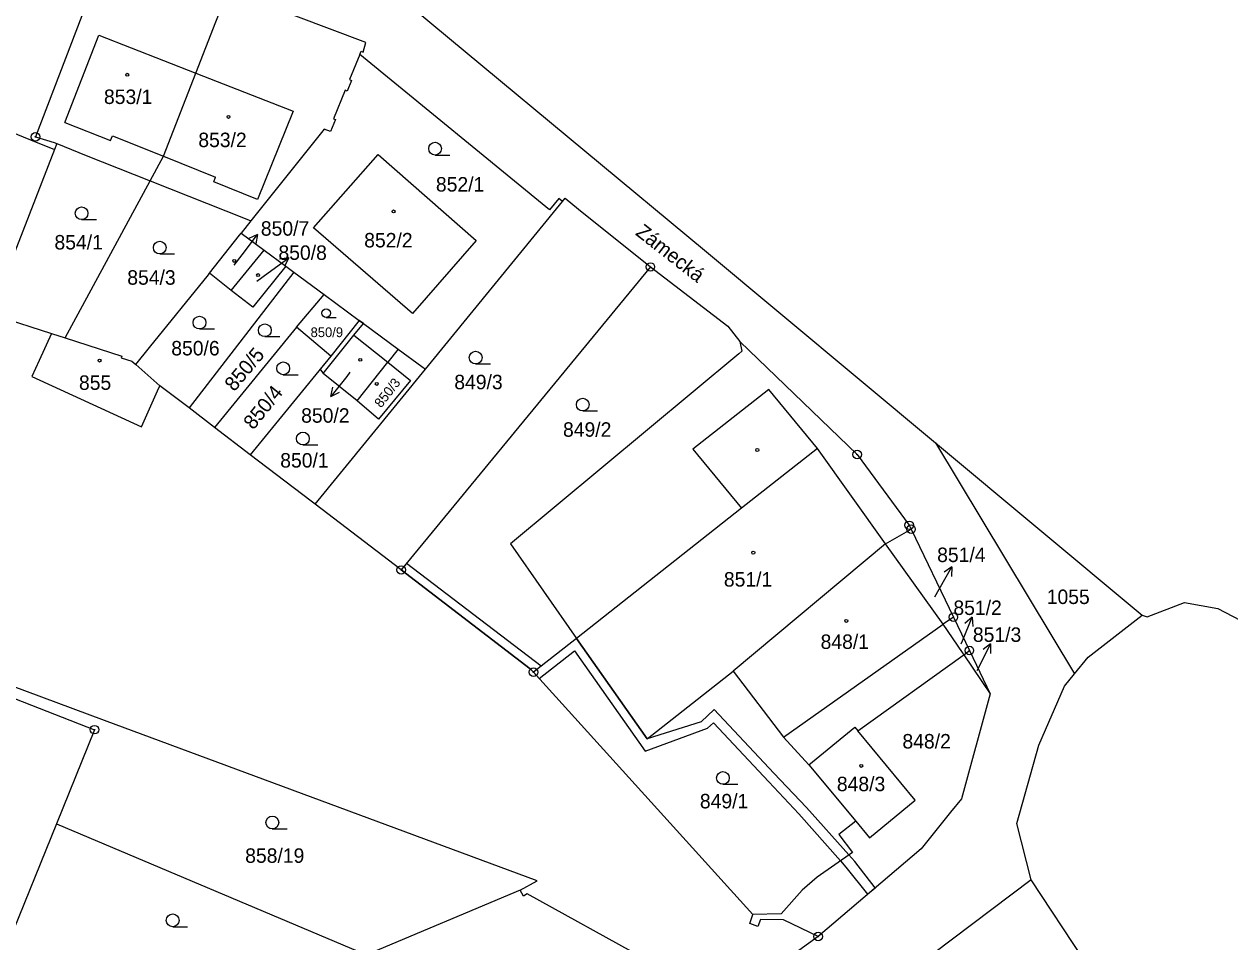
# Model space of a CAD drawing. Extents: x -644096 to -634268, y -1141430 to -1133463.
# Drawn here: x -639448.5 to -639306.8, y -1137975.7 to -1137867.8 of the extents above; entities that cross this region are included whole.
import ezdxf

# ---------------------------------------------------------------- set-up
doc = ezdxf.new("R2010")
doc.units = 0
for name, color, linetype in [('_CIVIL_CONSTRUCTION', 7, 'Continuous'), ('B_Hranice _3D', 7, 'Continuous'), ('M_Svah_Nasyp', 7, 'Continuous'), ('M_Svah_Zarez', 7, 'Continuous'), ('spodek_zarez', 7, 'Continuous'), ('svrsek_osa_sjezdy', 7, 'Continuous'), ('svrsek_osa_terminal_VRT', 7, 'Continuous'), ('svrsek_osa_VRT', 7, 'Continuous'), ('svrsek_popisy_VRT', 7, 'Continuous'), ('terminal_VRT', 7, 'Continuous')]:
    doc.layers.add(name, color=color, linetype=linetype)

msp = doc.modelspace()

# ---------------------------------------------------------------- linework, layer by layer
at = {"layer": '_CIVIL_CONSTRUCTION'}
for centre, radius in [((-639447.17, -1137881.05), 0.5), ((-639447.17, -1137881.05), 0.0303), ((-639374.89, -1137896.34), 0.5), ((-639374.89, -1137896.34), 0.0303), ((-639350.59, -1137918.39), 0.5), ((-639350.59, -1137918.39), 0.0303), ((-639344.46, -1137926.71), 0.5), ((-639344.25, -1137927.16), 0.5), ((-639344.46, -1137926.71), 0.0303), ((-639344.25, -1137927.16), 0.0303), ((-639404.18, -1137931.96), 0.5), ((-639404.18, -1137931.96), 0.0303), ((-639339.27, -1137937.51), 0.5), ((-639339.27, -1137937.51), 0.0303), ((-639337.39, -1137941.43), 0.5), ((-639337.39, -1137941.43), 0.0303), ((-639388.63, -1137943.98), 0.5), ((-639388.63, -1137943.98), 0.0303), ((-639440.23, -1137950.73), 0.5), ((-639440.23, -1137950.73), 0.0303), ((-639355.16, -1137975.03), 0.5), ((-639355.16, -1137975.03), 0.0303)]:
    msp.add_circle(centre, radius, dxfattribs=at)
at = {"layer": 'B_Hranice _3D'}
for points in [[(-639413.34, -1137908.87), (-639409.73, -1137904.36), (-639408.63, -1137902.99), (-639409.14, -1137902.62), (-639412.45, -1137906.83), (-639413.71, -1137908.37)], [(-639348.45, -1137969.31), (-639350.85, -1137966.24), (-639351.55, -1137965.46), (-639356.55, -1137959.88), (-639360.36, -1137955.85), (-639367.41, -1137948.34), (-639368.91, -1137949.81), (-639375.27, -1137951.81), (-639383.56, -1137940), (-639387.73, -1137943.28), (-639403.54, -1137931.19), (-639404.18, -1137931.96), (-639389.01, -1137943.56), (-639388.63, -1137943.98), (-639387.96, -1137944.72), (-639383.8, -1137941.47), (-639375.49, -1137953.27), (-639368.19, -1137950.55), (-639367.48, -1137949.93), (-639360.96, -1137956.87), (-639357.42, -1137960.63), (-639352.54, -1137966.15), (-639351.9, -1137966.88), (-639349.35, -1137970.08)]]:
    msp.add_lwpolyline(points, close=True, dxfattribs=at)
at = {"layer": 'M_Svah_Nasyp'}
for p, q in [((-639443.71, -1137879.35), (-639439.73, -1137869.1)), ((-639439.73, -1137869.1), (-639428.31, -1137873.56)), ((-639428.31, -1137873.56), (-639416.88, -1137878.02)), ((-639416.88, -1137878.02), (-639421.07, -1137888.41)), ((-639443.71, -1137879.35), (-639438.36, -1137881.49)), ((-639438.36, -1137881.49), (-639438.13, -1137880.94)), ((-639438.13, -1137880.94), (-639432.13, -1137883.34)), ((-639432.13, -1137883.34), (-639425.99, -1137885.8)), ((-639426.21, -1137886.35), (-639425.99, -1137885.8)), ((-639421.07, -1137888.41), (-639426.21, -1137886.35)), ((-639409.73, -1137904.36), (-639405.74, -1137907.55)), ((-639360.98, -1137910.76), (-639369.91, -1137917.75)), ((-639355.25, -1137917.68), (-639360.98, -1137910.76)), ((-639369.91, -1137917.75), (-639364.16, -1137924.7)), ((-639355.25, -1137917.68), (-639364.16, -1137924.7)), ((-639347.25, -1137928.88), (-639355.25, -1137917.68)), ((-639364.16, -1137924.7), (-639383.56, -1137940)), ((-639359.23, -1137951.61), (-639340.46, -1137938.34))]:
    msp.add_line(p, q, dxfattribs=at)
at = {"layer": 'M_Svah_Zarez'}
for centre in [(-639436.39, -1137873.76), (-639424.48, -1137878.71), (-639405.08, -1137889.82), (-639423.81, -1137895.63), (-639421, -1137897.3), (-639439.64, -1137907.35), (-639409, -1137907.26), (-639407.05, -1137910.09), (-639362.32, -1137917.86), (-639362.79, -1137929.92), (-639351.86, -1137937.94), (-639350.11, -1137954.99)]:
    msp.add_circle(centre, 0.175, dxfattribs=at)
at = {"layer": 'spodek_zarez'}
msp.add_circle((-638683.07, -1137056.85), 1378.08, dxfattribs=at)
at = {"layer": 'svrsek_osa_sjezdy'}
for p, q in [((-639400.2, -1137883.19), (-639398.45, -1137883.19)), ((-639441.75, -1137890.78), (-639440, -1137890.78)), ((-639432.56, -1137894.82), (-639430.81, -1137894.82)), ((-639413.01, -1137902.29), (-639411.82, -1137902.29)), ((-639427.89, -1137903.63), (-639426.14, -1137903.63)), ((-639420.21, -1137904.53), (-639418.46, -1137904.53)), ((-639395.43, -1137907.75), (-639393.68, -1137907.75)), ((-639418.05, -1137909.01), (-639416.3, -1137909.01)), ((-639382.84, -1137913.27), (-639381.09, -1137913.27)), ((-639415.74, -1137917.26), (-639413.99, -1137917.26)), ((-639366.36, -1137957.15), (-639364.61, -1137957.15)), ((-639419.33, -1137962.39), (-639417.58, -1137962.39)), ((-639431.04, -1137973.89), (-639429.29, -1137973.89))]:
    msp.add_line(p, q, dxfattribs=at)
for centre, radius in [((-639400.2, -1137882.44), 0.75), ((-639441.75, -1137890.03), 0.75), ((-639432.56, -1137894.07), 0.75), ((-639413.01, -1137901.78), 0.51), ((-639427.89, -1137902.88), 0.75), ((-639420.21, -1137903.78), 0.75), ((-639395.43, -1137907), 0.75), ((-639418.05, -1137908.26), 0.75), ((-639382.84, -1137912.52), 0.75), ((-639415.74, -1137916.51), 0.75), ((-639366.36, -1137956.4), 0.75), ((-639419.33, -1137961.64), 0.75), ((-639431.04, -1137973.14), 0.75)]:
    msp.add_circle(centre, radius, dxfattribs=at)
at = {"layer": 'svrsek_osa_terminal_VRT'}
msp.add_arc((-642050.26, -1145189.6), 8802.25, 41.413152, 75.317049, dxfattribs=at)
at = {"layer": 'svrsek_popisy_VRT'}
for p, q in [((-639422.88, -1137894.91), (-639421.07, -1137892.51)), ((-639421.07, -1137892.51), (-639422.08, -1137893.01)), ((-639421.07, -1137892.51), (-639421.28, -1137893.61)), ((-639423.81, -1137896.13), (-639422.88, -1137894.91)), ((-639419.81, -1137897.02), (-639417.38, -1137895.26)), ((-639417.38, -1137895.26), (-639418.49, -1137895.44)), ((-639417.38, -1137895.26), (-639417.9, -1137896.25)), ((-639421.17, -1137898.02), (-639419.81, -1137897.02)), ((-639410.22, -1137908.72), (-639410.59, -1137909.2)), ((-639410.59, -1137909.2), (-639412.44, -1137911.56)), ((-639412.44, -1137911.56), (-639412.22, -1137910.47)), ((-639412.44, -1137911.56), (-639411.43, -1137911.08)), ((-639340.94, -1137934.2), (-639339.44, -1137931.6)), ((-639339.44, -1137931.6), (-639340.37, -1137932.22)), ((-639339.44, -1137931.6), (-639339.51, -1137932.72)), ((-639341.46, -1137935.1), (-639340.94, -1137934.2)), ((-639338.2, -1137940.29), (-639337.08, -1137937.51)), ((-639337.08, -1137937.51), (-639337.92, -1137938.25)), ((-639337.08, -1137937.51), (-639336.99, -1137938.62)), ((-639338.35, -1137940.65), (-639338.2, -1137940.29)), ((-639336.25, -1137943.33), (-639334.89, -1137940.66)), ((-639334.89, -1137940.66), (-639335.79, -1137941.32)), ((-639334.89, -1137940.66), (-639334.9, -1137941.78)), ((-639336.47, -1137943.78), (-639336.25, -1137943.33))]:
    msp.add_line(p, q, dxfattribs=at)
at = {"layer": 'terminal_VRT'}
for p, q in [((-639444.67, -1137881.83), (-639444.95, -1137882.54)), ((-639444.95, -1137882.54), (-639452.42, -1137901.79)), ((-639443.68, -1137904.68), (-639433.69, -1137886.23)), ((-639433.69, -1137886.23), (-639422.52, -1137890.65)), ((-639401.34, -1137908.37), (-639385.22, -1137888.66)), ((-639385.22, -1137888.66), (-639385.65, -1137888.3)), ((-639421.85, -1137890.92), (-639423.01, -1137892.37)), ((-639422.52, -1137890.65), (-639421.85, -1137890.92)), ((-639423.01, -1137892.37), (-639420.3, -1137894.37)), ((-639424.15, -1137899.11), (-639420.3, -1137894.37)), ((-639420.3, -1137894.37), (-639417.73, -1137896.27)), ((-639416.82, -1137896.94), (-639429.12, -1137912.92)), ((-639424.15, -1137899.11), (-639426.71, -1137897.09)), ((-639417.73, -1137896.27), (-639416.82, -1137896.94)), ((-639416.82, -1137896.94), (-639413.23, -1137899.59)), ((-639374.89, -1137896.34), (-639404.18, -1137931.96)), ((-639416.48, -1137903.41), (-639413.23, -1137899.59)), ((-639413.23, -1137899.59), (-639409.14, -1137902.62)), ((-639409.14, -1137902.62), (-639412.45, -1137906.83)), ((-639409.14, -1137902.62), (-639408.63, -1137902.99)), ((-639408.63, -1137902.99), (-639404.52, -1137906.02)), ((-639445.28, -1137904.16), (-639446.72, -1137907.32)), ((-639445.28, -1137904.16), (-639443.68, -1137904.68)), ((-639416.48, -1137903.41), (-639426.13, -1137915.2)), ((-639412.45, -1137906.83), (-639416.48, -1137903.41)), ((-639412.45, -1137906.83), (-639421.93, -1137918.41)), ((-639404.52, -1137906.02), (-639405.74, -1137907.55)), ((-639435.84, -1137907.42), (-639435.38, -1137907.82)), ((-639432.54, -1137910.31), (-639435.38, -1137907.82)), ((-639414.31, -1137924.22), (-639401.34, -1137908.37)), ((-639409.34, -1137912.06), (-639405.74, -1137907.55)), ((-639429.12, -1137912.92), (-639432.54, -1137910.31)), ((-639426.13, -1137915.2), (-639429.12, -1137912.92)), ((-639421.93, -1137918.41), (-639426.13, -1137915.2)), ((-639341.36, -1137917.02), (-639317.07, -1137937.27)), ((-639341.36, -1137917.02), (-639325.05, -1137944.15)), ((-639404.18, -1137931.96), (-639414.31, -1137924.22)), ((-639347.25, -1137928.88), (-639344.25, -1137927.16)), ((-639344.25, -1137927.16), (-639339.27, -1137937.51)), ((-639347.25, -1137928.88), (-639365.14, -1137943.86)), ((-639340.46, -1137938.34), (-639347.25, -1137928.88)), ((-639339.27, -1137937.51), (-639340.46, -1137938.34)), ((-639339.27, -1137937.51), (-639337.39, -1137941.43)), ((-639383.56, -1137940), (-639388.63, -1137943.98)), ((-639338.04, -1137941.92), (-639337.39, -1137941.43)), ((-639338.04, -1137941.92), (-639334.94, -1137946.53)), ((-639337.39, -1137941.43), (-639334.94, -1137946.53)), ((-639362.83, -1137972.44), (-639388.63, -1137943.98)), ((-639356.25, -1137954.86), (-639350.75, -1137961.48)), ((-639444.71, -1137961.8), (-639450.39, -1137975.84)), ((-639444.71, -1137961.8), (-639408.24, -1137977.18)), ((-639390.2, -1137969.61), (-639408.24, -1137977.18)), ((-639330.13, -1137968.39), (-639345.77, -1137980.16)), ((-639355.16, -1137975.03), (-639362.66, -1137980.44))]:
    msp.add_line(p, q, dxfattribs=at)
for points in [[(-639433.27, -1137847.69), (-639426.23, -1137853.03), (-639416.13, -1137857.11), (-639410.72, -1137859.3), (-639368.53, -1137894.38), (-639341.36, -1137917.02)], [(-639438.46, -1137858.32), (-639438.78, -1137859.15), (-639438.89, -1137859.44), (-639447.17, -1137881.05), (-639444.97, -1137881.71), (-639444.67, -1137881.83)], [(-639496.19, -1137868.72), (-639490.75, -1137870.64), (-639484.12, -1137872.95), (-639479.8, -1137861.36), (-639450.03, -1137865.75), (-639454.98, -1137878.48), (-639447.77, -1137881.41), (-639444.95, -1137882.54)], [(-639433.69, -1137886.23), (-639432.13, -1137883.34), (-639428.31, -1137873.56), (-639425.96, -1137867.53), (-639424.8, -1137864.56), (-639424.52, -1137863.85)], [(-639409.04, -1137871.38), (-639408.88, -1137871), (-639408.65, -1137871.1), (-639408.35, -1137869.95), (-639420.54, -1137865.37), (-639423.77, -1137864.15), (-639424.52, -1137863.85)], [(-639409.04, -1137871.38), (-639410.24, -1137874.32), (-639410.01, -1137874.41), (-639410.53, -1137875.68), (-639410.76, -1137875.58), (-639412.14, -1137878.93), (-639411.91, -1137879.03), (-639412.49, -1137880.44), (-639413.24, -1137880.14), (-639421.85, -1137890.92)], [(-639385.65, -1137888.3), (-639386.74, -1137889.63), (-639409.04, -1137871.38)], [(-639444.67, -1137881.83), (-639441.2, -1137883.25), (-639433.69, -1137886.23)], [(-639395.36, -1137893.24), (-639402.86, -1137901.81), (-639414.48, -1137891.74), (-639406.9, -1137883.13), (-639395.36, -1137893.24)], [(-639385.22, -1137888.66), (-639384.89, -1137888.27), (-639383.32, -1137889.54), (-639374.89, -1137896.34)], [(-639426.71, -1137897.09), (-639423.19, -1137892.61), (-639423.01, -1137892.37)], [(-639435.38, -1137907.82), (-639433.77, -1137905.81), (-639426.85, -1137897.26), (-639426.71, -1137897.09)], [(-639417.73, -1137896.27), (-639421.63, -1137901.08), (-639424.15, -1137899.11)], [(-639374.89, -1137896.34), (-639365.79, -1137903.3), (-639364.39, -1137905.12)], [(-639452.42, -1137901.79), (-639451.64, -1137902.12), (-639445.28, -1137904.16)], [(-639409.34, -1137912.06), (-639413.34, -1137908.87), (-639409.73, -1137904.36), (-639408.63, -1137902.99)], [(-639443.68, -1137904.68), (-639437.02, -1137906.83), (-639437.08, -1137907.02), (-639435.84, -1137907.42)], [(-639364.39, -1137905.12), (-639364.13, -1137906.25), (-639364.5, -1137906.56), (-639391.33, -1137928.9), (-639383.56, -1137940)], [(-639364.39, -1137905.12), (-639350.59, -1137918.39), (-639344.46, -1137926.71), (-639344.25, -1137927.16)], [(-639446.72, -1137907.32), (-639447.58, -1137909.22), (-639434.71, -1137915.12), (-639432.81, -1137910.92), (-639432.54, -1137910.31)], [(-639404.52, -1137906.02), (-639401.76, -1137908.06), (-639401.34, -1137908.37)], [(-639405.74, -1137907.55), (-639403.07, -1137909.69), (-639406.85, -1137914.22), (-639409.34, -1137912.06)], [(-639317.07, -1137937.27), (-639316.5, -1137937.47), (-639312.12, -1137935.8), (-639308.17, -1137936.47), (-639296.53, -1137942.57), (-639295.49, -1137942.74), (-639289.77, -1137942.92), (-639282.27, -1137916.39), (-639278.66, -1137910.55)], [(-639414.31, -1137924.22), (-639414.75, -1137923.89), (-639421.93, -1137918.41)], [(-639388.63, -1137943.98), (-639389.01, -1137943.56), (-639404.18, -1137931.96)], [(-639390.2, -1137969.61), (-639388.2, -1137968.48), (-639439.04, -1137949.65), (-639481.29, -1137933.94)], [(-639481.48, -1137934.59), (-639440.23, -1137950.73), (-639444.71, -1137961.8)], [(-639338.04, -1137941.92), (-639338.22, -1137941.66), (-639340.46, -1137938.34)], [(-639325.05, -1137944.15), (-639323.44, -1137942.21), (-639317.07, -1137937.27)], [(-639383.56, -1137940), (-639375.27, -1137951.81), (-639365.14, -1137943.86)], [(-639350.5, -1137950.88), (-639338.18, -1137942.03), (-639338.04, -1137941.92)], [(-639365.14, -1137943.86), (-639359.23, -1137951.61), (-639356.25, -1137954.86)], [(-639330.13, -1137968.39), (-639331.82, -1137961.75), (-639329.22, -1137952.55), (-639326.21, -1137945.62), (-639325.05, -1137944.15)], [(-639334.94, -1137946.53), (-639338.33, -1137958.87), (-639339.6, -1137960.44), (-639343.06, -1137964.72), (-639355.16, -1137975.03)], [(-639356.25, -1137954.86), (-639350.87, -1137950.45), (-639350.5, -1137950.88)], [(-639350.75, -1137961.48), (-639349.12, -1137963.45), (-639343.75, -1137959.02), (-639350.5, -1137950.88)], [(-639350.75, -1137961.48), (-639352.72, -1137963.05), (-639351.13, -1137965.16), (-639355.28, -1137968.07), (-639357.03, -1137969.59), (-639359.5, -1137972.36), (-639362.83, -1137972.44)], [(-639370.11, -1137981.66), (-639370.68, -1137981.31), (-639373.08, -1137979.52), (-639373.29, -1137979.83), (-639373.47, -1137980.1), (-639376.29, -1137978.73), (-639375.88, -1137978.05), (-639375.62, -1137977.62), (-639389.38, -1137970.04), (-639389.82, -1137970.29), (-639390.2, -1137969.61)], [(-639209.09, -1138097.26), (-639210.26, -1138096.76), (-639225.43, -1138072.05), (-639231.01, -1138064.2), (-639233.46, -1138060.04), (-639244.95, -1138032.89), (-639283.68, -1138004.85), (-639294.68, -1137997.87), (-639295.01, -1137996.1), (-639293.33, -1137993.74), (-639295.1, -1137992.52), (-639299.31, -1137989.59), (-639301.37, -1137988.17), (-639304.03, -1137991.64), (-639304.87, -1137991.65), (-639307.17, -1137990.23), (-639317.21, -1137982.86), (-639323.98, -1137977.71), (-639330.13, -1137968.39)], [(-639361.96, -1137973.05), (-639362.26, -1137973.87), (-639363.19, -1137973.51), (-639362.83, -1137972.44)], [(-639355.16, -1137975.03), (-639359.24, -1137973.07), (-639361.96, -1137973.05)]]:
    msp.add_lwpolyline(points, dxfattribs=at)

# ---------------------------------------------------------------- texts
at = {"layer": 'svrsek_osa_VRT'}
for s, height, p in [('853/1', 1.7, (-639439.12, -1137877.19)), ('853/2', 1.7, (-639428.03, -1137882.26)), ('852/1', 1.7, (-639400.1, -1137887.48)), ('850/7', 1.7, (-639420.68, -1137892.67)), ('854/1', 1.7, (-639444.94, -1137894.29)), ('852/2', 1.7, (-639408.53, -1137894.05)), ('850/8', 1.7, (-639418.61, -1137895.51)), ('854/3', 1.7, (-639436.38, -1137898.43)), ('850/9', 1.14, (-639414.83, -1137904.59)), ('850/6', 1.7, (-639431.21, -1137906.74)), ('855', 1.7, (-639442.06, -1137910.79)), ('849/3', 1.7, (-639397.94, -1137910.72)), ('850/2', 1.7, (-639415.94, -1137914.65)), ('849/2', 1.7, (-639385.16, -1137916.3)), ('850/1', 1.7, (-639418.4, -1137919.92)), ('851/4', 1.7, (-639341.18, -1137931.03)), ('851/1', 1.7, (-639366.25, -1137933.91)), ('1055', 1.7, (-639328.3, -1137935.96)), ('851/2', 1.7, (-639339.27, -1137937.25)), ('848/1', 1.7, (-639354.88, -1137941.24)), ('851/3', 1.7, (-639336.98, -1137940.41)), ('848/2', 1.7, (-639345.26, -1137952.94)), ('848/3', 1.7, (-639352.97, -1137957.96)), ('849/1', 1.7, (-639369.07, -1137959.98)), ('858/19', 1.7, (-639422.52, -1137966.38))]:
    msp.add_text(s, height=height, dxfattribs=at).set_placement(p)
for s, height, rotation, p in [('850/5', 1.7, 50, (-639423.8, -1137911.08)), ('850/3', 1.14, 52, (-639406.54, -1137912.98)), ('850/4', 1.7, 51, (-639421.56, -1137915.57))]:
    msp.add_text(s, height=height, rotation=rotation, dxfattribs=at).set_placement(p)
at = {"layer": 'svrsek_popisy_VRT'}
msp.add_text('Zámecká', height=1.7, rotation=322, dxfattribs=at).set_placement((-639376.74, -1137892.5))

doc.saveas('drawing.dxf')
